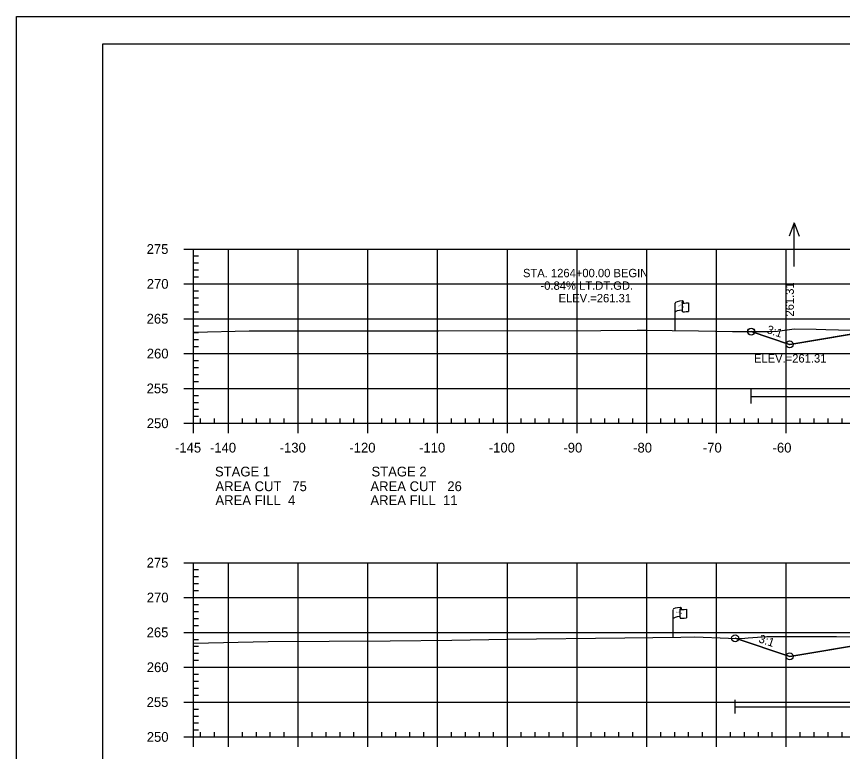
# Model space of a CAD drawing. Extents: x 1365647 to 1367999, y 387113 to 400173.
# Drawn here: x 1365723.7 to 1365842.2, y 394520.8 to 394626.2 of the extents above; entities that cross this region are included whole.
import ezdxf

# ---------------------------------------------------------------- set-up
doc = ezdxf.new("R2010")
doc.units = 0
for name, color, linetype in [('E_Existing ROW', 7, 'Continuous'), ('R_Axis', 7, 'Continuous'), ('R_Axis Annot', 7, 'Continuous'), ('R_Border', 7, 'Continuous'), ('R_Border Notes', 7, 'Continuous'), ('R_Contours', 7, 'Continuous'), ('R_Exist Surface', 7, 'Continuous'), ('R_Fin Surface', 7, 'Continuous'), ('R_Fin Surface Annot', 7, 'Continuous'), ('R_Grid', 7, 'Continuous'), ('R_No Plot', 7, 'Continuous'), ('R_Proposed Const Limits', 7, 'Continuous'), ('R_Water', 7, 'Continuous'), ('R_Water Annot', 7, 'Continuous')]:
    doc.layers.add(name, color=color, linetype=linetype)

msp = doc.modelspace()

# ---------------------------------------------------------------- linework, layer by layer
at = {"layer": 'E_Existing ROW'}
for p, q in [((1365818.14, 394581.15), (1365818.14, 394585.1)), ((1365819.14, 394585.2), (1365819.14, 394585.18)), ((1365819.14, 394585.18), (1365819.14, 394583.96)), ((1365819.3, 394585.35), (1365819.3, 394585.11)), ((1365820.07, 394585.16), (1365820.07, 394583.92)), ((1365819.02, 394541.37), (1365819.02, 394541.13)), ((1365817.86, 394537.17), (1365817.86, 394541.12)), ((1365818.85, 394541.22), (1365818.85, 394541.2)), ((1365818.85, 394541.2), (1365818.85, 394539.98)), ((1365819.79, 394541.18), (1365819.79, 394539.94))]:
    msp.add_line(p, q, dxfattribs=at)
for centre, radius, start, end in [((1365819.21, 394585.2), 0.078, 88.6458, 274.2828), ((1365819.22, 394585.35), 0.0783, 263.0712, 93.9564), ((1365819.21, 394583.96), 0.0783, 180, 273.9564), ((1365818.93, 394541.22), 0.078, 88.6458, 274.2828), ((1365818.94, 394541.37), 0.0783, 263.0712, 93.9564), ((1365818.93, 394539.98), 0.0783, 180, 273.9564)]:
    msp.add_arc(centre, radius, start, end, dxfattribs=at)
for centre, major_axis, ratio, start_param, end_param in [((1365819.72, 394585.14), (-1.58, -0.04), 0.19887, 5.030368, 6.283185), ((1365820.43, 394585.26), (-1.23, -0.13), 0.052933, 0.159456, 1.268315), ((1365819.72, 394583.83), (-1.58, -0.04), 0.19887, 5.083035, 6.194897), ((1365820.43, 394584.02), (-1.23, -0.13), 0.052933, 0.159456, 1.268315), ((1365819.44, 394541.17), (-1.58, -0.04), 0.19887, 5.030368, 6.283185), ((1365819.43, 394539.85), (-1.58, -0.04), 0.19887, 5.083035, 6.194897), ((1365820.14, 394541.28), (-1.23, -0.13), 0.052933, 0.159456, 1.268315), ((1365820.14, 394540.04), (-1.23, -0.13), 0.052933, 0.159456, 1.268315)]:
    msp.add_ellipse(centre, major_axis=major_axis, ratio=ratio, start_param=start_param, end_param=end_param, dxfattribs=at)
at = {"layer": 'R_Axis'}
for p, q in [((1365747.69, 394592.87), (1365749.09, 394592.87)), ((1365749.09, 394567.87), (1365749.09, 394592.87)), ((1365749.09, 394591.87), (1365749.79, 394591.87)), ((1365749.09, 394590.87), (1365749.79, 394590.87)), ((1365749.09, 394589.87), (1365749.79, 394589.87)), ((1365749.09, 394588.87), (1365749.79, 394588.87)), ((1365747.69, 394587.87), (1365749.09, 394587.87)), ((1365749.09, 394586.87), (1365749.79, 394586.87)), ((1365749.09, 394585.87), (1365749.79, 394585.87)), ((1365749.09, 394584.87), (1365749.79, 394584.87)), ((1365747.69, 394582.87), (1365749.09, 394582.87)), ((1365749.09, 394583.87), (1365749.79, 394583.87)), ((1365749.09, 394581.87), (1365749.79, 394581.87)), ((1365749.09, 394580.87), (1365749.79, 394580.87)), ((1365749.09, 394579.87), (1365749.79, 394579.87)), ((1365749.09, 394578.87), (1365749.79, 394578.87)), ((1365747.69, 394577.87), (1365749.09, 394577.87)), ((1365749.09, 394576.87), (1365749.79, 394576.87)), ((1365749.09, 394575.87), (1365749.79, 394575.87)), ((1365749.09, 394574.87), (1365749.79, 394574.87)), ((1365749.09, 394573.87), (1365749.79, 394573.87)), ((1365747.69, 394572.87), (1365749.09, 394572.87)), ((1365749.09, 394571.87), (1365749.79, 394571.87)), ((1365749.09, 394570.87), (1365749.79, 394570.87)), ((1365749.09, 394569.87), (1365749.79, 394569.87)), ((1365749.09, 394568.87), (1365749.79, 394568.87)), ((1365749.09, 394567.87), (1365749.09, 394568.57)), ((1365750.09, 394567.87), (1365750.09, 394568.57)), ((1365752.09, 394567.87), (1365752.09, 394568.57)), ((1365756.09, 394567.87), (1365756.09, 394568.57)), ((1365758.09, 394567.87), (1365758.09, 394568.57)), ((1365760.09, 394567.87), (1365760.09, 394568.57)), ((1365762.09, 394567.87), (1365762.09, 394568.57)), ((1365766.09, 394567.87), (1365766.09, 394568.57)), ((1365768.09, 394567.87), (1365768.09, 394568.57)), ((1365770.09, 394567.87), (1365770.09, 394568.57)), ((1365772.09, 394567.87), (1365772.09, 394568.57)), ((1365776.09, 394567.87), (1365776.09, 394568.57)), ((1365778.09, 394567.87), (1365778.09, 394568.57)), ((1365780.09, 394567.87), (1365780.09, 394568.57)), ((1365782.09, 394567.87), (1365782.09, 394568.57)), ((1365786.09, 394567.87), (1365786.09, 394568.57)), ((1365788.09, 394567.87), (1365788.09, 394568.57)), ((1365790.09, 394567.87), (1365790.09, 394568.57)), ((1365792.09, 394567.87), (1365792.09, 394568.57)), ((1365796.09, 394567.87), (1365796.09, 394568.57)), ((1365798.09, 394567.87), (1365798.09, 394568.57)), ((1365800.09, 394567.87), (1365800.09, 394568.57)), ((1365802.09, 394567.87), (1365802.09, 394568.57)), ((1365806.09, 394567.87), (1365806.09, 394568.57)), ((1365808.09, 394567.87), (1365808.09, 394568.57)), ((1365810.09, 394567.87), (1365810.09, 394568.57)), ((1365812.09, 394567.87), (1365812.09, 394568.57)), ((1365816.09, 394567.87), (1365816.09, 394568.57)), ((1365818.09, 394567.87), (1365818.09, 394568.57)), ((1365820.09, 394567.87), (1365820.09, 394568.57)), ((1365822.09, 394567.87), (1365822.09, 394568.57)), ((1365826.09, 394567.87), (1365826.09, 394568.57)), ((1365828.09, 394567.87), (1365828.09, 394568.57)), ((1365830.09, 394567.87), (1365830.09, 394568.57)), ((1365832.09, 394567.87), (1365832.09, 394568.57)), ((1365836.09, 394567.87), (1365836.09, 394568.57)), ((1365838.09, 394567.87), (1365838.09, 394568.57)), ((1365840.09, 394567.87), (1365840.09, 394568.57)), ((1365842.09, 394567.87), (1365842.09, 394568.57)), ((1365747.69, 394567.87), (1365749.09, 394567.87)), ((1365749.09, 394567.87), (1366039.09, 394567.87)), ((1365749.09, 394566.47), (1365749.09, 394567.87)), ((1365754.09, 394566.47), (1365754.09, 394567.87)), ((1365764.09, 394566.47), (1365764.09, 394567.87)), ((1365774.09, 394566.47), (1365774.09, 394567.87)), ((1365784.09, 394566.47), (1365784.09, 394567.87)), ((1365794.09, 394566.47), (1365794.09, 394567.87)), ((1365804.09, 394566.47), (1365804.09, 394567.87)), ((1365814.09, 394566.47), (1365814.09, 394567.87)), ((1365824.09, 394566.47), (1365824.09, 394567.87)), ((1365834.09, 394566.47), (1365834.09, 394567.87)), ((1365747.69, 394547.87), (1365749.09, 394547.87)), ((1365749.09, 394522.87), (1365749.09, 394547.87)), ((1365749.09, 394546.87), (1365749.79, 394546.87)), ((1365749.09, 394545.87), (1365749.79, 394545.87)), ((1365749.09, 394544.87), (1365749.79, 394544.87)), ((1365749.09, 394543.87), (1365749.79, 394543.87)), ((1365747.69, 394542.87), (1365749.09, 394542.87)), ((1365749.09, 394541.87), (1365749.79, 394541.87)), ((1365749.09, 394540.87), (1365749.79, 394540.87)), ((1365749.09, 394539.87), (1365749.79, 394539.87)), ((1365747.69, 394537.87), (1365749.09, 394537.87)), ((1365749.09, 394538.87), (1365749.79, 394538.87)), ((1365749.09, 394536.87), (1365749.79, 394536.87)), ((1365749.09, 394535.87), (1365749.79, 394535.87)), ((1365749.09, 394534.87), (1365749.79, 394534.87)), ((1365749.09, 394533.87), (1365749.79, 394533.87)), ((1365747.69, 394532.87), (1365749.09, 394532.87)), ((1365749.09, 394531.87), (1365749.79, 394531.87)), ((1365749.09, 394530.87), (1365749.79, 394530.87)), ((1365749.09, 394529.87), (1365749.79, 394529.87)), ((1365749.09, 394528.87), (1365749.79, 394528.87)), ((1365747.69, 394527.87), (1365749.09, 394527.87)), ((1365749.09, 394526.87), (1365749.79, 394526.87)), ((1365749.09, 394525.87), (1365749.79, 394525.87)), ((1365749.09, 394524.87), (1365749.79, 394524.87)), ((1365749.09, 394523.87), (1365749.79, 394523.87)), ((1365749.09, 394522.87), (1365749.09, 394523.57)), ((1365750.09, 394522.87), (1365750.09, 394523.57)), ((1365752.09, 394522.87), (1365752.09, 394523.57)), ((1365756.09, 394522.87), (1365756.09, 394523.57)), ((1365758.09, 394522.87), (1365758.09, 394523.57)), ((1365760.09, 394522.87), (1365760.09, 394523.57)), ((1365762.09, 394522.87), (1365762.09, 394523.57)), ((1365766.09, 394522.87), (1365766.09, 394523.57)), ((1365768.09, 394522.87), (1365768.09, 394523.57)), ((1365770.09, 394522.87), (1365770.09, 394523.57)), ((1365772.09, 394522.87), (1365772.09, 394523.57)), ((1365776.09, 394522.87), (1365776.09, 394523.57)), ((1365778.09, 394522.87), (1365778.09, 394523.57)), ((1365780.09, 394522.87), (1365780.09, 394523.57)), ((1365782.09, 394522.87), (1365782.09, 394523.57)), ((1365786.09, 394522.87), (1365786.09, 394523.57)), ((1365788.09, 394522.87), (1365788.09, 394523.57)), ((1365790.09, 394522.87), (1365790.09, 394523.57)), ((1365792.09, 394522.87), (1365792.09, 394523.57)), ((1365796.09, 394522.87), (1365796.09, 394523.57)), ((1365798.09, 394522.87), (1365798.09, 394523.57)), ((1365800.09, 394522.87), (1365800.09, 394523.57)), ((1365802.09, 394522.87), (1365802.09, 394523.57)), ((1365806.09, 394522.87), (1365806.09, 394523.57)), ((1365808.09, 394522.87), (1365808.09, 394523.57)), ((1365810.09, 394522.87), (1365810.09, 394523.57)), ((1365812.09, 394522.87), (1365812.09, 394523.57)), ((1365816.09, 394522.87), (1365816.09, 394523.57)), ((1365818.09, 394522.87), (1365818.09, 394523.57)), ((1365820.09, 394522.87), (1365820.09, 394523.57)), ((1365822.09, 394522.87), (1365822.09, 394523.57)), ((1365826.09, 394522.87), (1365826.09, 394523.57)), ((1365828.09, 394522.87), (1365828.09, 394523.57)), ((1365830.09, 394522.87), (1365830.09, 394523.57)), ((1365832.09, 394522.87), (1365832.09, 394523.57)), ((1365836.09, 394522.87), (1365836.09, 394523.57)), ((1365838.09, 394522.87), (1365838.09, 394523.57)), ((1365840.09, 394522.87), (1365840.09, 394523.57)), ((1365842.09, 394522.87), (1365842.09, 394523.57)), ((1365747.69, 394522.87), (1365749.09, 394522.87)), ((1365749.09, 394522.87), (1366039.09, 394522.87)), ((1365749.09, 394521.47), (1365749.09, 394522.87)), ((1365754.09, 394521.47), (1365754.09, 394522.87)), ((1365764.09, 394521.47), (1365764.09, 394522.87)), ((1365774.09, 394521.47), (1365774.09, 394522.87)), ((1365784.09, 394521.47), (1365784.09, 394522.87)), ((1365794.09, 394521.47), (1365794.09, 394522.87)), ((1365804.09, 394521.47), (1365804.09, 394522.87)), ((1365814.09, 394521.47), (1365814.09, 394522.87)), ((1365824.09, 394521.47), (1365824.09, 394522.87)), ((1365834.09, 394521.47), (1365834.09, 394522.87))]:
    msp.add_line(p, q, dxfattribs=at)
at = {"layer": 'R_Border'}
for p, q in [((1365736.09, 394622.33), (1366052.27, 394622.33)), ((1365736.09, 394416.87), (1365736.09, 394622.33))]:
    msp.add_line(p, q, dxfattribs=at)
at = {"layer": 'R_Contours'}
for points in [[(1365829.05, 394581.02), (1365829.4, 394581.02), (1365831.66, 394581.05), (1365832.85, 394581.07), (1365835.23, 394581.43), (1365838.36, 394581.39), (1365839.75, 394581.33), (1365843.38, 394581.25), (1365846.53, 394581.17), (1365834.59, 394579.18), (1365834.58, 394579.18)], [(1365826.76, 394537.03), (1365827.68, 394537.01), (1365828.64, 394537.07), (1365831.31, 394537.26), (1365833.55, 394537.26), (1365834.27, 394537.27), (1365834.59, 394537.26), (1365839.17, 394537.26), (1365841.32, 394537.29), (1365847.59, 394537.2), (1365851.45, 394537.35), (1365856.69, 394537.62), (1365861.81, 394536.85), (1365847.47, 394536.57), (1365834.59, 394534.42)]]:
    msp.add_lwpolyline(points, close=True, dxfattribs=at)
at = {"layer": 'R_Exist Surface'}
for points in [[(1365749.09, 394580.96), (1365757.05, 394581.13), (1365773.3, 394581.13), (1365784.19, 394581.13), (1365807.49, 394581.2), (1365812.69, 394581.23), (1365813.97, 394581.21), (1365821.49, 394581.11), (1365826.36, 394581.05), (1365828.1, 394581.05), (1365829.4, 394581.02), (1365831.66, 394581.05), (1365832.85, 394581.07), (1365835.23, 394581.43), (1365838.36, 394581.39), (1365839.75, 394581.33), (1365843.38, 394581.25)], [(1365749.09, 394536.3), (1365759.79, 394536.56), (1365777.26, 394536.67), (1365786.14, 394536.75), (1365794.05, 394536.89), (1365810.92, 394537.11), (1365818.98, 394537.18), (1365820.98, 394537.21), (1365825.81, 394537.05), (1365827.68, 394537.01), (1365828.64, 394537.07), (1365831.31, 394537.26), (1365833.55, 394537.26), (1365834.27, 394537.27), (1365834.59, 394537.26), (1365839.17, 394537.26), (1365841.32, 394537.29), (1365847.59, 394537.2)]]:
    msp.add_lwpolyline(points, dxfattribs=at)
at = {"layer": 'R_Fin Surface'}
for points in [[(1365829.05, 394581.02), (1365834.58, 394579.18), (1365834.59, 394579.18), (1365847.47, 394581.33), (1365856.59, 394582.85), (1365862.59, 394583.09), (1365864.59, 394583.13), (1365894.09, 394583.72), (1365923.59, 394583.13), (1365925.59, 394583.09), (1365931.59, 394582.85), (1365940.72, 394581.33), (1365953.59, 394579.18), (1365965.13, 394583.03)], [(1365829.07, 394581.02), (1365834.59, 394579.18), (1365852.3, 394582.13), (1365856.59, 394582.85), (1365862.59, 394583.09), (1365864.59, 394583.13), (1365894.09, 394583.72), (1365923.59, 394583.13), (1365925.59, 394583.09), (1365931.59, 394582.85), (1365935.89, 394582.13), (1365953.59, 394579.18), (1365965.13, 394583.03)], [(1365826.76, 394537.03), (1365834.59, 394534.42), (1365852.3, 394537.37), (1365856.59, 394538.09), (1365862.59, 394538.33), (1365864.59, 394538.37), (1365894.09, 394538.96), (1365923.59, 394538.37), (1365925.59, 394538.33), (1365931.59, 394538.09), (1365935.89, 394537.37), (1365953.59, 394534.42), (1365964.9, 394538.19)], [(1365826.76, 394537.03), (1365834.59, 394534.42), (1365847.47, 394536.57), (1365856.59, 394538.09), (1365862.59, 394538.33), (1365864.59, 394538.37), (1365894.09, 394538.96), (1365923.59, 394538.37), (1365925.59, 394538.33), (1365931.59, 394538.09), (1365940.72, 394536.57), (1365953.59, 394534.42), (1365964.9, 394538.19)]]:
    msp.add_lwpolyline(points, dxfattribs=at)
at = {"layer": 'R_Grid'}
for p, q in [((1365749.09, 394592.87), (1366039.09, 394592.87)), ((1365749.09, 394567.87), (1365749.09, 394592.87)), ((1365754.09, 394567.87), (1365754.09, 394592.87)), ((1365764.09, 394567.87), (1365764.09, 394592.87)), ((1365774.09, 394567.87), (1365774.09, 394592.87)), ((1365784.09, 394567.87), (1365784.09, 394592.87)), ((1365794.09, 394567.87), (1365794.09, 394592.87)), ((1365804.09, 394567.87), (1365804.09, 394592.87)), ((1365814.09, 394567.87), (1365814.09, 394592.87)), ((1365824.09, 394567.87), (1365824.09, 394592.87)), ((1365834.09, 394567.87), (1365834.09, 394592.87)), ((1365749.09, 394587.87), (1366039.09, 394587.87)), ((1365749.09, 394582.87), (1366039.09, 394582.87)), ((1365749.09, 394577.87), (1366039.09, 394577.87)), ((1365749.09, 394572.87), (1366039.09, 394572.87)), ((1365749.09, 394567.87), (1366039.09, 394567.87)), ((1365749.09, 394547.87), (1366039.09, 394547.87)), ((1365749.09, 394522.87), (1365749.09, 394547.87)), ((1365754.09, 394522.87), (1365754.09, 394547.87)), ((1365764.09, 394522.87), (1365764.09, 394547.87)), ((1365774.09, 394522.87), (1365774.09, 394547.87)), ((1365784.09, 394522.87), (1365784.09, 394547.87)), ((1365794.09, 394522.87), (1365794.09, 394547.87)), ((1365804.09, 394522.87), (1365804.09, 394547.87)), ((1365814.09, 394522.87), (1365814.09, 394547.87)), ((1365824.09, 394522.87), (1365824.09, 394547.87)), ((1365834.09, 394522.87), (1365834.09, 394547.87)), ((1365749.09, 394542.87), (1366039.09, 394542.87)), ((1365749.09, 394537.87), (1366039.09, 394537.87)), ((1365749.09, 394532.87), (1366039.09, 394532.87)), ((1365749.09, 394527.87), (1366039.09, 394527.87)), ((1365749.09, 394522.87), (1366039.09, 394522.87))]:
    msp.add_line(p, q, dxfattribs=at)
at = {"layer": 'R_No Plot'}
msp.add_line((1365723.69, 394626.23), (1366057.03, 394626.23), dxfattribs=at)
msp.add_lwpolyline([(1365723.69, 394626.23), (1366057.03, 394626.23), (1366057.03, 394412.89), (1365723.69, 394412.89)], close=True, dxfattribs=at)
for centre in [(1365829.05, 394581.02), (1365829.07, 394581.02), (1365834.58, 394579.18), (1365834.59, 394579.18), (1365834.59, 394579.18), (1365834.59, 394579.18), (1365834.59, 394579.18), (1365834.59, 394579.18), (1365826.76, 394537.03), (1365826.76, 394537.03), (1365834.59, 394534.42), (1365834.59, 394534.42), (1365834.59, 394534.42), (1365834.59, 394534.42), (1365834.59, 394534.42)]:
    msp.add_circle(centre, 0.5, dxfattribs=at)
at = {"layer": 'R_Proposed Const Limits'}
for points in [[(1365834.58, 394579.18), (1365829.05, 394581.02)], [(1365856.59, 394538.09), (1365834.59, 394534.42), (1365826.76, 394537.03)]]:
    msp.add_lwpolyline(points, dxfattribs=at)
at = {"layer": 'R_Water'}
for p, q in [((1365829.05, 394570.7), (1365829.05, 394572.7)), ((1365829.05, 394571.7), (1365882.02, 394571.7)), ((1365826.76, 394526.21), (1365826.76, 394528.21)), ((1365826.76, 394527.21), (1365881.96, 394527.21))]:
    msp.add_line(p, q, dxfattribs=at)
at = {"layer": 'R_Water Annot'}
for p, q in [((1365835.23, 394596.63), (1365834.53, 394594.71)), ((1365835.23, 394590.35), (1365835.23, 394596.63)), ((1365835.23, 394596.63), (1365835.93, 394594.71))]:
    msp.add_line(p, q, dxfattribs=at)

# ---------------------------------------------------------------- texts
at = {"layer": 'E_Existing ROW'}
for s, height, rotation, p in [('DWB 11-9-07', 0.001, 90, (1365819.3, 394585.11)), ('R ', 0.2, 9.9884, (1365818.66, 394584.6)), (' O', 0.2, 9.9884, (1365818.8, 394584.65)), ('W', 0.2, 351.1788, (1365819.13, 394584.48)), ('DWB 11-9-07', 0.001, 5.0717, (1365820.06, 394583.92)), ('DWB 11-9-07', 0.001, 90, (1365818.14, 394581.15)), ('R ', 0.2, 9.9884, (1365818.38, 394540.63)), (' O', 0.2, 9.9884, (1365818.52, 394540.67)), ('W', 0.2, 351.1788, (1365818.85, 394540.5)), ('DWB 11-9-07', 0.001, 90, (1365819.02, 394541.13)), ('DWB 11-9-07', 0.001, 5.0717, (1365819.78, 394539.94)), ('DWB 11-9-07', 0.001, 90, (1365817.85, 394537.17))]:
    msp.add_text(s, height=height, rotation=rotation, dxfattribs=at).set_placement(p)
at = {"layer": 'R_Axis Annot'}
for s, p in [('275', (1365742.35, 394592.17)), ('270', (1365742.37, 394587.17)), ('265', (1365742.35, 394582.17)), ('260', (1365742.37, 394577.17)), ('255', (1365742.35, 394572.17)), ('250', (1365742.37, 394567.17)), ('-145', (1365746.42, 394563.67)), ('-140', (1365751.43, 394563.67)), ('-130', (1365761.43, 394563.67)), ('-120', (1365771.43, 394563.67)), ('-110', (1365781.43, 394563.67)), ('-100', (1365791.43, 394563.67)), ('-90', (1365802.13, 394563.67)), ('-80', (1365812.13, 394563.67)), ('-70', (1365822.13, 394563.67)), ('-60', (1365832.13, 394563.67)), ('STAGE 1', (1365752.15, 394560.24)), ('STAGE 2', (1365774.6, 394560.24)), ('AREA CUT   75', (1365752.22, 394558.13)), ('AREA CUT   26', (1365774.45, 394558.13)), ('AREA FILL  4', (1365752.22, 394556.13)), ('AREA FILL  11', (1365774.45, 394556.13)), ('275', (1365742.35, 394547.17)), ('270', (1365742.37, 394542.17)), ('265', (1365742.35, 394537.17)), ('260', (1365742.37, 394532.17)), ('255', (1365742.35, 394527.17)), ('250', (1365742.37, 394522.17))]:
    msp.add_text(s, height=1.4, dxfattribs=at).set_placement(p)
at = {"layer": 'R_Border Notes'}
msp.add_text('ELEV.=261.31', height=1.2, dxfattribs=at).set_placement((1365829.46, 394576.58))
at = {"layer": 'R_Fin Surface Annot'}
for s, rotation, p in [('261.31', 90, (1365835.18, 394583.18)), ('3:1', 341.5651, (1365831.19, 394580.84)), ('3:1', 341.5651, (1365830.04, 394536.47))]:
    msp.add_text(s, height=1.2, rotation=rotation, dxfattribs=at).set_placement(p)
at = {"layer": 'R_Water'}
for s, p in [('STA. 1264+00.00 BEGIN ', (1365796.33, 394588.82)), ('-0.84% LT.DT.GD.', (1365798.84, 394587.02)), ('ELEV.=261.31', (1365801.43, 394585.22))]:
    msp.add_text(s, height=1.2, dxfattribs=at).set_placement(p)

doc.saveas('drawing.dxf')
